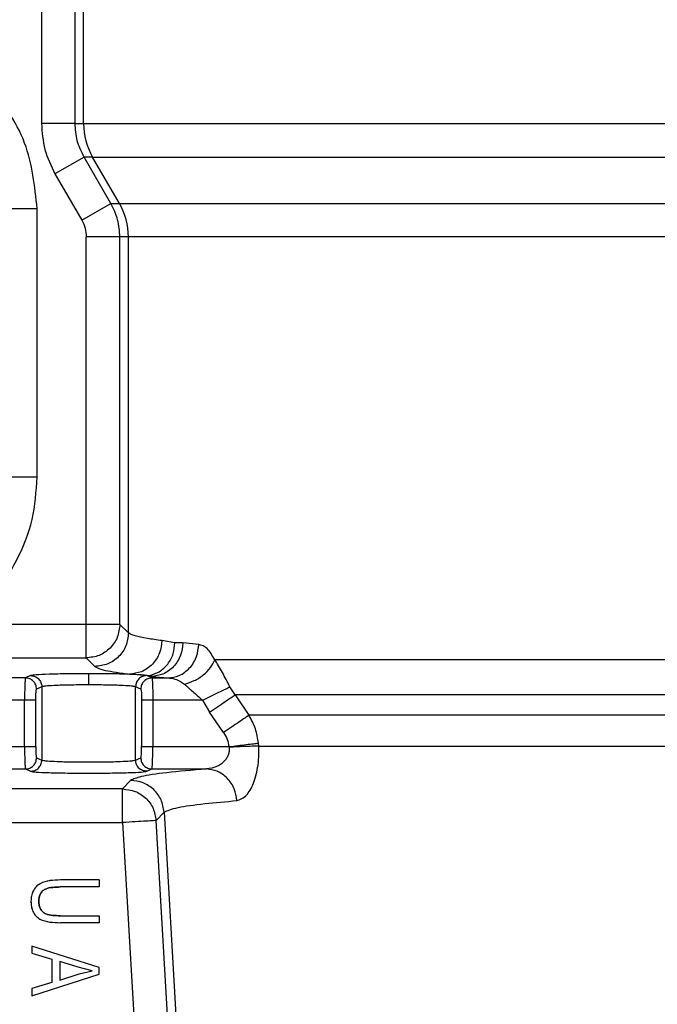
# Model space of a CAD drawing. Header units: inches. Extents: x 144.9 to 238.4, y 214.8 to 247.7.
# Tile 309 of 405: x 207.9184 to 207.9885, y 225.0879 to 225.1961. Entities that reach past the tile are written whole.
import ezdxf

# ---------------------------------------------------------------- set-up
doc = ezdxf.new("R2010")
doc.units = ezdxf.units.IN
doc.header["$LTSCALE"] = 0.25
doc.header["$MEASUREMENT"] = 0
doc.layers.add('ANNOTATIONS', color=1, linetype='Continuous')
doc.layers.add('MOTOR RH', color=7, linetype='Continuous')
doc.styles.add('ARIAL', font='arial.ttf', dxfattribs={"height": 0.09375})
doc.dimstyles.new('STANDARD$0', dxfattribs={"dimtxt": 0.09375, "dimasz": 0.09375, "dimexe": 0.03125, "dimexo": 0.046875, "dimgap": 0.09, "dimtad": 0, "dimtih": 1, "dimtoh": 1, "dimdec": 4, "dimzin": 0, "dimdsep": 46, "dimtxsty": 'ARIAL', "dimcen": 0.09, "dimadec": 0, "dimazin": 0, "dimtfac": 1, "dimtdec": 4, "dimtofl": 0, "dimtmove": 0, "dimatfit": 1, "dimfxl": 1, "dimtolj": 1, "dimtzin": 0, "dimarcsym": 0})

# ---------------------------------------------------------------- blocks, each defined once
blk = doc.blocks.new('*D5')
at = {"layer": 'ANNOTATIONS', "color": 0, "lineweight": -2, "transparency": 16777216}
for p, q in [((207.3533788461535, 223.8493624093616), (207.3533788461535, 225.9990556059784)), ((208.4940038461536, 224.9900478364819), (208.4940038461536, 225.9990556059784)), ((207.4471288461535, 225.9678056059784), (207.6385813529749, 225.9678056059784)), ((208.4002538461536, 225.9678056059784), (208.2088013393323, 225.9678056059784))]:
    blk.add_line(p, q, dxfattribs=at)
at = {"layer": 'ANNOTATIONS', "color": 0, "transparency": 16777216}
for points in [[(207.4471288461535, 225.9834306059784), (207.4471288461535, 225.9521806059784), (207.3533788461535, 225.9678056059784)], [(208.4002538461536, 225.9834306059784), (208.4002538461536, 225.9521806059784), (208.4940038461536, 225.9678056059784)]]:
    blk.add_solid(points, dxfattribs=at)
at = {"layer": 'defpoints', "color": 0, "transparency": 16777216}
for p in [(207.3533788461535, 225.9678056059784), (208.4940038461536, 224.9431728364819), (207.3533788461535, 223.8024874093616)]:
    blk.add_point(p, dxfattribs=at)
at = {"layer": 'ANNOTATIONS', "color": 0, "transparency": 16777216, "insert": (207.9236913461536, 225.9678056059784), "char_height": 0.09375, "attachment_point": 5, "style": 'ARIAL'}
blk.add_mtext('\\A1;18 5/8"', dxfattribs=at)
blk = doc.blocks.new('*D7')
at = {"layer": 'ANNOTATIONS', "color": 0, "lineweight": -2, "transparency": 16777216}
for p, q in [((207.3533788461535, 223.8493624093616), (207.3533788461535, 226.3654182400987)), ((208.8269459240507, 225.1127240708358), (208.8269459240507, 226.3654182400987)), ((207.4471288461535, 226.3341682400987), (207.8858206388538, 226.3341682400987)), ((208.7331959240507, 226.3341682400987), (208.2945041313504, 226.3341682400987))]:
    blk.add_line(p, q, dxfattribs=at)
at = {"layer": 'ANNOTATIONS', "color": 0, "transparency": 16777216}
for points in [[(207.4471288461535, 226.3497932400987), (207.4471288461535, 226.3185432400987), (207.3533788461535, 226.3341682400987)], [(208.7331959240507, 226.3497932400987), (208.7331959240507, 226.3185432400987), (208.8269459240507, 226.3341682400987)]]:
    blk.add_solid(points, dxfattribs=at)
at = {"layer": 'defpoints', "color": 0, "transparency": 16777216}
for p in [(207.3533788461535, 226.3341682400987), (208.8269459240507, 225.0658490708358), (207.3533788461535, 223.8024874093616)]:
    blk.add_point(p, dxfattribs=at)
at = {"layer": 'ANNOTATIONS', "color": 0, "transparency": 16777216, "insert": (208.0901623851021, 226.3341682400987), "char_height": 0.09375, "attachment_point": 5, "style": 'ARIAL'}
blk.add_mtext('\\A1;24""', dxfattribs=at)

msp = doc.modelspace()

# ---------------------------------------------------------------- linework, layer by layer
at = {"layer": 'MOTOR RH'}
for p, q in [((207.9254452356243, 225.1847083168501), (207.9254452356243, 225.2058033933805)), ((207.9208112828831, 225.1973174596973), (207.9208112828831, 225.1847083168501)), ((207.9244999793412, 225.1847083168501), (207.9244999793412, 225.1973174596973)), ((207.9244999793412, 225.1847083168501), (208.0191112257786, 225.1847083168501)), ((207.9254901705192, 225.1810173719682), (207.9222956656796, 225.1791718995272)), ((207.9264336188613, 225.1810173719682), (207.9254901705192, 225.1810173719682)), ((207.9284352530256, 225.1759194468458), (207.9254901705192, 225.1810173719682)), ((207.9293751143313, 225.1759194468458), (207.9264336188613, 225.1810173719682)), ((207.9222956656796, 225.1791718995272), (207.925240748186, 225.1740739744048)), ((207.925240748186, 225.1740739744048), (207.9284352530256, 225.1759194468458)), ((207.9284352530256, 225.1759194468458), (208.0189316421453, 225.1759194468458)), ((207.9173828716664, 225.1753484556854), (207.9203361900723, 225.1753484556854)), ((207.9203361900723, 225.14582089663), (207.9203361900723, 225.1753484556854)), ((207.9257355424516, 225.1259567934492), (207.9257355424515, 225.1722285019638)), ((208.0223011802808, 225.1722285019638), (207.9257355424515, 225.1722285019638)), ((207.9294242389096, 225.1296454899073), (207.9294242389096, 225.1722285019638)), ((207.9303634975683, 225.1287062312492), (207.9303634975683, 225.1722285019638)), ((207.9203361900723, 225.14582089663), (207.9173828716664, 225.14582089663)), ((207.9294242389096, 225.1296454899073), (207.9117734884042, 225.1296454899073)), ((207.9303634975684, 225.1287062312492), (207.9294242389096, 225.1296454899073)), ((207.9354724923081, 225.1276336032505), (207.9340451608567, 225.1278611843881)), ((207.9363539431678, 225.1276056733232), (207.9354724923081, 225.1276336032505)), ((207.9380986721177, 225.1274468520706), (207.9363539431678, 225.1276056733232)), ((207.8771928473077, 225.1259567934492), (207.9257355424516, 225.1259567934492)), ((207.9257355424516, 225.1259567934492), (207.9266748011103, 225.1250175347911)), ((208.0189592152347, 225.1257489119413), (207.9398577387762, 225.1257489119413)), ((207.9190478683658, 225.1237581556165), (207.9095725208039, 225.1237581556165)), ((207.9196200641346, 225.1240133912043), (207.9190478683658, 225.1237581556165)), ((207.932948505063, 225.1237581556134), (207.932376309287, 225.1240133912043)), ((207.9326488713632, 225.1240090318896), (207.9328927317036, 225.1239169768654)), ((207.9328927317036, 225.1239169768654), (207.9347037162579, 225.1237581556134)), ((207.9329485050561, 225.1237581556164), (207.9347037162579, 225.1237581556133)), ((207.9208466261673, 225.1227838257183), (207.9202744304, 225.1225285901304)), ((207.9208466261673, 225.1227838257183), (207.9208466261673, 225.1147241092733)), ((207.9317219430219, 225.1225285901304), (207.9311497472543, 225.1227838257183)), ((207.9311497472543, 225.1147241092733), (207.9311497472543, 225.1227838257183)), ((207.9420863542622, 225.1219048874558), (207.9415235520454, 225.12278232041)), ((208.0188615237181, 225.1219048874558), (207.9420863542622, 225.1219048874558)), ((207.9420863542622, 225.1219048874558), (207.9436146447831, 225.1196672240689)), ((207.9189549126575, 225.1212990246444), (207.9096654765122, 225.1212990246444)), ((207.9189549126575, 225.1162089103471), (207.9189549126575, 225.1212990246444)), ((207.9201814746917, 225.1162089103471), (207.9201814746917, 225.1212990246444)), ((207.9318148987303, 225.1212990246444), (207.9318148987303, 225.1162089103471)), ((207.9330414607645, 225.1212990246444), (207.9330414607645, 225.1162089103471)), ((207.9385146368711, 225.1212990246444), (207.9330414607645, 225.1212990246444)), ((207.9385146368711, 225.1212990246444), (207.9392861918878, 225.119982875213)), ((207.9408249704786, 225.1177452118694), (207.9392861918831, 225.1199828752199)), ((208.0188189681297, 225.1196672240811), (207.9436146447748, 225.1196672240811)), ((207.9096654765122, 225.1162089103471), (207.9189549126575, 225.1162089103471)), ((207.9330414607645, 225.1162089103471), (207.9414124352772, 225.1162089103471)), ((207.9414124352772, 225.1162089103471), (207.9414270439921, 225.1161399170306)), ((207.9446843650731, 225.1162496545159), (207.9446574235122, 225.1165946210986)), ((207.9446843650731, 225.1162496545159), (208.0188511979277, 225.1162496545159)), ((207.9202744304, 225.1149793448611), (207.9208466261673, 225.1147241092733)), ((207.9311497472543, 225.1147241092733), (207.9317219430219, 225.1149793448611)), ((207.9095725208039, 225.1137497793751), (207.9190478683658, 225.1137497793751)), ((207.9190478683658, 225.1137497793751), (207.9196200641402, 225.1134945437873)), ((207.9323763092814, 225.1134945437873), (207.9329485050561, 225.1137497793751)), ((207.9329485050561, 225.1137497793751), (207.9389201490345, 225.1137497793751)), ((207.9306097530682, 225.1124856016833), (207.9297294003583, 225.1115511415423)), ((207.9297294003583, 225.1115511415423), (207.8771928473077, 225.1115511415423)), ((207.9297294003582, 225.1078624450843), (207.9297294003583, 225.1115511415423)), ((207.9334119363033, 225.1080756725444), (207.9342922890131, 225.1090101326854)), ((207.9342922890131, 225.1090101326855), (207.9413967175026, 224.9861637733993)), ((207.8784224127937, 225.1078624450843), (207.9297294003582, 225.1078624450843)), ((207.9297294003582, 225.1078624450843), (207.9342712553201, 225.0294225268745)), ((207.9379537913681, 225.0296357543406), (207.9334119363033, 225.1080756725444)), ((207.9271327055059, 225.10154727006), (207.9228845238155, 225.10154727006)), ((207.9271327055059, 225.10154727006), (207.9271327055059, 225.1007803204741)), ((207.9271327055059, 225.1007803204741), (207.9228800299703, 225.1007803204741)), ((207.9228800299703, 225.0976166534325), (207.9271327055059, 225.0976166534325)), ((207.9271327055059, 225.0968497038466), (207.9228845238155, 225.0968497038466)), ((207.9271327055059, 225.0976166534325), (207.9271327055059, 225.0968497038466)), ((207.9271327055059, 225.0919307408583), (207.9197508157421, 225.0942900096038)), ((207.9197508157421, 225.0942900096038), (207.9197508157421, 225.0934931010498)), ((207.9197508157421, 225.0934931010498), (207.9219557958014, 225.0928474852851)), ((207.9219557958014, 225.0928474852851), (207.9219557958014, 225.0902680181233)), ((207.9248468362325, 225.091977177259), (207.9228186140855, 225.0925943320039)), ((207.9228186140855, 225.0925943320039), (207.9228186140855, 225.0905196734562)), ((207.9263642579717, 225.0915577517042), (207.9248468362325, 225.091977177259)), ((207.9249666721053, 225.0912147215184), (207.9263642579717, 225.0915577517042)), ((207.9271327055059, 225.0911832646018), (207.9271327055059, 225.0919307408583)), ((207.9197508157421, 225.0888254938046), (207.9271327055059, 225.0911832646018)), ((207.9219557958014, 225.0902680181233), (207.9197508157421, 225.0896239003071)), ((207.9228186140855, 225.0905196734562), (207.9249666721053, 225.0912147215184)), ((207.9197508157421, 225.0896239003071), (207.9197508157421, 225.0888254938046))]:
    msp.add_line(p, q, dxfattribs=at)
for centre, radius, start, end in [((207.932830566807, 225.1847081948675), 0.007385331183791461, 179.9990536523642, 209.9834941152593), ((207.9229781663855, 225.1722286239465), 0.007385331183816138, 359.9990536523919, 29.98349411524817)]:
    msp.add_arc(centre, radius, start, end, dxfattribs=at)
for points, knots in [([(207.9203361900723, 225.1753484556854), (207.9200749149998, 225.17780878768), (207.9196729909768, 225.1815935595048), (207.9172339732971, 225.1861486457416), (207.9147095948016, 225.1892778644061), (207.9115760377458, 225.1918184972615), (207.9070222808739, 225.1941811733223), (207.9007767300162, 225.1953803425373), (207.8945311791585, 225.1941811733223), (207.8899774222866, 225.1918184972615), (207.8868438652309, 225.1892778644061), (207.8843194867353, 225.1861486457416), (207.8818804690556, 225.1815935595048), (207.8814785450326, 225.17780878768), (207.8812172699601, 225.1753484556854)], [0, 0, 0, 0, 0.1197284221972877, 0.184180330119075, 0.2499999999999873, 0.3158196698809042, 0.3802715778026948, 0.4999999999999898, 0.6197284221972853, 0.684180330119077, 0.749999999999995, 0.8158196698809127, 0.8802715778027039, 1, 1, 1, 1]), ([(207.9208112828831, 225.1847083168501), (207.9208763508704, 225.1837367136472), (207.9210064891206, 225.1817934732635), (207.9218659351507, 225.1800457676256), (207.9222956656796, 225.1791718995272)], [0, 0, 0, 0, 0.4999912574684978, 1, 1, 1, 1]), ([(207.9254901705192, 225.1810173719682), (207.9252005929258, 225.1816070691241), (207.9246281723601, 225.1827727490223), (207.9245423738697, 225.1840682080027), (207.9244999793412, 225.1847083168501)], [0, 0, 0, 0, 0.5058825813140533, 1, 1, 1, 1]), ([(207.9264336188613, 225.1810173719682), (207.9269683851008, 225.1810173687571), (207.9280379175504, 225.1810173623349), (207.9337993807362, 225.1810173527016), (207.9424005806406, 225.1810173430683), (207.953861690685, 225.181017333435), (207.9677233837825, 225.1810173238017), (207.9835587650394, 225.1810173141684), (208.0008164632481, 225.1810173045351), (208.0129559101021, 225.1810172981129), (208.0190256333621, 225.1810172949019)], [0, 0, 0, 0, 0.1250000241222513, 0.2500000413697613, 0.3750000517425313, 0.5000000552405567, 0.6250000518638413, 0.7500000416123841, 0.8750000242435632, 0.9999999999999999, 0.9999999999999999, 0.9999999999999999, 0.9999999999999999]), ([(207.9294242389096, 225.1722285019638), (207.9293819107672, 225.1728685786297), (207.9292962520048, 225.1741638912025), (207.9287244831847, 225.1753297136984), (207.9284352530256, 225.1759194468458)], [0, 0, 0, 0, 0.4941484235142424, 1, 1, 1, 1]), ([(207.925240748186, 225.1740739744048), (207.9253843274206, 225.1737827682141), (207.9256714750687, 225.1732003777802), (207.9257141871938, 225.1725524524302), (207.9257355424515, 225.1722285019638)], [0, 0, 0, 0, 0.5000188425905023, 1, 1, 1, 1]), ([(207.9117734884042, 225.1296454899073), (207.9130060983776, 225.1306144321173), (207.9155087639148, 225.1325817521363), (207.9182183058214, 225.1365879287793), (207.9200079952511, 225.1410810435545), (207.9202278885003, 225.1442567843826), (207.9203361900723, 225.14582089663)], [0, 0, 0, 0, 0.2462594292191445, 0.5000000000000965, 0.7537405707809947, 1, 1, 1, 1]), ([(207.9340451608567, 225.1278611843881), (207.9334898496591, 225.12793762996), (207.9322643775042, 225.1281063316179), (207.9309161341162, 225.12838856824), (207.9305571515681, 225.1285949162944), (207.9303634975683, 225.1287062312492)], [0, 0, 0, 0, 0.27621230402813, 0.6095509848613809, 0.9999999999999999, 0.9999999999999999, 0.9999999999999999, 0.9999999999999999]), ([(207.9340451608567, 225.1278611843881), (207.9339940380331, 225.1273997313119), (207.9339154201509, 225.1266900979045), (207.9334700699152, 225.125835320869), (207.9330119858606, 225.1252463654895), (207.9324453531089, 225.1247702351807), (207.9316229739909, 225.1243073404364), (207.9309402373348, 225.1242256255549), (207.9304962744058, 225.1241724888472)], [0, 0, 0, 0, 0.2395889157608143, 0.3684454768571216, 0.5000000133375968, 0.631554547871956, 0.7604111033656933, 0.9999999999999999, 0.9999999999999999, 0.9999999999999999, 0.9999999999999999]), ([(207.9326488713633, 225.1240090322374), (207.9330258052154, 225.1241267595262), (207.9338023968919, 225.1243693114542), (207.9347343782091, 225.1252417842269), (207.935360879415, 225.126375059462), (207.9354360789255, 225.1272230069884), (207.9354724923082, 225.1276336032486)], [0, 0, 0, 0, 0.2432590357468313, 0.5011832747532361, 0.7584611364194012, 1, 1, 1, 1]), ([(207.9363539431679, 225.1276056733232), (207.9363031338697, 225.1271448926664), (207.9362250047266, 225.126436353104), (207.9357899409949, 225.1255826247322), (207.9353431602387, 225.1249941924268), (207.9347910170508, 225.1245180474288), (207.933989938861, 225.1240543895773), (207.9333250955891, 225.1239711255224), (207.9328927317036, 225.1239169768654)], [0, 0, 0, 0, 0.2396236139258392, 0.3684677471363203, 0.5000000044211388, 0.6315322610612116, 0.7603763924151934, 1, 1, 1, 1]), ([(207.9347037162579, 225.1237581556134), (207.9351274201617, 225.1238129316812), (207.9357789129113, 225.1238971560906), (207.9365640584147, 225.1243612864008), (207.9371053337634, 225.1248374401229), (207.9375435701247, 225.1254255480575), (207.9379707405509, 225.1262786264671), (207.9380482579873, 225.1269864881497), (207.9380986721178, 225.1274468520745)], [0, 0, 0, 0, 0.2396451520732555, 0.3684815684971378, 0.4999999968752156, 0.6315184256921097, 0.7603548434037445, 1, 1, 1, 1]), ([(207.9398577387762, 225.1257489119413), (207.9395834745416, 225.1262200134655), (207.9390370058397, 225.1271586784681), (207.9384106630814, 225.127351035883), (207.9380986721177, 225.1274468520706)], [0, 0, 0, 0, 0.5018846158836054, 1, 1, 1, 1]), ([(207.9266748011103, 225.1250175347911), (207.9269434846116, 225.1248746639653), (207.9274808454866, 225.1245889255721), (207.9294911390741, 225.1243113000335), (207.9304962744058, 225.1241724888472)], [0, 0, 0, 0, 0.5000057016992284, 1, 1, 1, 1]), ([(207.9365295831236, 225.1230789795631), (207.9368887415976, 225.1231896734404), (207.9376258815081, 225.1234168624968), (207.9386273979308, 225.1240659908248), (207.9394365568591, 225.124869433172), (207.9397197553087, 225.1254607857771), (207.9398577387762, 225.1257489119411)], [0, 0, 0, 0, 0.243616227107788, 0.5000000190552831, 0.7563837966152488, 1, 1, 1, 1]), ([(207.9415235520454, 225.12278232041), (207.941381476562, 225.1230498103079), (207.9410944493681, 225.1235902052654), (207.9405246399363, 225.1247018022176), (207.9401321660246, 225.1253180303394), (207.9398577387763, 225.1257489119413)], [0, 0, 0, 0, 0.2276845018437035, 0.459978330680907, 0.9999999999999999, 0.9999999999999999, 0.9999999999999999, 0.9999999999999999]), ([(207.9190478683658, 225.1237581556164), (207.9190401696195, 225.1237366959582), (207.9190259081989, 225.1236969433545), (207.9190032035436, 225.1234506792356), (207.9189784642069, 225.122996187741), (207.9189591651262, 225.1222347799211), (207.9189563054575, 225.1216055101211), (207.9189549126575, 225.1212990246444)], [0, 0, 0, 0, 0.1611157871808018, 0.2984563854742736, 0.5010345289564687, 0.7569791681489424, 1, 1, 1, 1]), ([(207.9259981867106, 225.1242193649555), (207.9252031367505, 225.124216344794), (207.9236095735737, 225.1242102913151), (207.921561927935, 225.1241634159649), (207.9200642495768, 225.1240957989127), (207.9197679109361, 225.1240408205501), (207.9196200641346, 225.1240133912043)], [0, 0, 0, 0, 0.2494575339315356, 0.5000017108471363, 0.7505450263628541, 1, 1, 1, 1]), ([(207.932376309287, 225.1240133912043), (207.9322284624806, 225.1240408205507), (207.9319321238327, 225.1240957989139), (207.9304344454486, 225.1241634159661), (207.9283867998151, 225.1242102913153), (207.926793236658, 225.1242163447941), (207.9259981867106, 225.1242193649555)], [0, 0, 0, 0, 0.2494549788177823, 0.4999982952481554, 0.750542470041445, 1, 1, 1, 1]), ([(207.9259981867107, 225.1229897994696), (207.9259981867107, 225.1231605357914), (207.9259981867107, 225.1235151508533), (207.9259981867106, 225.1239221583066), (207.9259981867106, 225.1241666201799), (207.9259981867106, 225.1242022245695), (207.9259981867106, 225.1242193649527)], [0, 0, 0, 0, 0.2706973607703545, 0.5622316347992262, 0.7892530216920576, 1, 1, 1, 1]), ([(207.9304962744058, 225.1241724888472), (207.9310644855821, 225.1241479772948), (207.9321805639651, 225.1240998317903), (207.9324946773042, 225.1240389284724), (207.9326488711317, 225.1240090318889)], [0, 0, 0, 0, 0.5091140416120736, 1, 1, 1, 1]), ([(207.9329485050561, 225.1237581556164), (207.9329562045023, 225.1237366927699), (207.9329704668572, 225.1236969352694), (207.9329931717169, 225.1234506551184), (207.9330179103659, 225.1229961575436), (207.9330372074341, 225.122234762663), (207.9330400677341, 225.1216054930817), (207.9330414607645, 225.1212990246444)], [0, 0, 0, 0, 0.1611302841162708, 0.2984756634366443, 0.5010342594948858, 0.756992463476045, 1, 1, 1, 1]), ([(207.9347037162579, 225.1237581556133), (207.9347590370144, 225.1237552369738), (207.9350755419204, 225.1237385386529), (207.9357081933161, 225.1236076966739), (207.9362420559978, 225.1232640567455), (207.9365295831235, 225.1230789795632)], [0, 0, 0, 0, 0.08903122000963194, 0.509371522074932, 1, 1, 1, 1]), ([(207.9259981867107, 225.1229897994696), (207.9253714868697, 225.1229867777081), (207.9240867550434, 225.1229805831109), (207.9224859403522, 225.1229367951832), (207.9215209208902, 225.1228818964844), (207.9210045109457, 225.1228310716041), (207.9209012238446, 225.122800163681), (207.9208466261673, 225.1227838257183)], [0, 0, 0, 0, 0.2434841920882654, 0.4991414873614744, 0.7167757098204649, 0.8502873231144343, 1, 1, 1, 1]), ([(207.9311497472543, 225.1227838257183), (207.9310951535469, 225.1228001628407), (207.9309918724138, 225.1228310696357), (207.9304754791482, 225.1228818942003), (207.9295104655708, 225.1229367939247), (207.9279096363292, 225.122980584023), (207.9266249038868, 225.122986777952), (207.9259981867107, 225.1229897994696)], [0, 0, 0, 0, 0.1497051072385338, 0.2832141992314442, 0.5008584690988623, 0.7565091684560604, 1, 1, 1, 1]), ([(207.9365295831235, 225.1230789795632), (207.9368229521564, 225.1228128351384), (207.9374369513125, 225.122255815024), (207.938144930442, 225.1216272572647), (207.9385146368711, 225.1212990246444)], [0, 0, 0, 0, 0.4778003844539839, 1, 1, 1, 1]), ([(207.9385146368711, 225.1212990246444), (207.9388229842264, 225.1214510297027), (207.9394526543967, 225.1217614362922), (207.9403243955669, 225.1221911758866), (207.9410633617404, 225.1225554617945), (207.9413722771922, 225.1227077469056), (207.9415235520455, 225.1227823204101)], [0, 0, 0, 0, 0.244848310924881, 0.5000000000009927, 0.7551516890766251, 1, 1, 1, 1]), ([(207.9201814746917, 225.1212990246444), (207.9201828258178, 225.1214593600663), (207.9201855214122, 225.1217792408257), (207.9202074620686, 225.1221781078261), (207.9202379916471, 225.122460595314), (207.9202622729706, 225.1225059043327), (207.9202744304, 225.1225285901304)], [0, 0, 0, 0, 0.2533351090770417, 0.5054218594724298, 0.7523693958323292, 1, 1, 1, 1]), ([(207.931721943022, 225.1225285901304), (207.9317344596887, 225.122505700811), (207.931759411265, 225.122460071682), (207.9317898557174, 225.1221656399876), (207.931810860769, 225.1217659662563), (207.9318135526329, 225.1214546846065), (207.9318148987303, 225.1212990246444)], [0, 0, 0, 0, 0.2545047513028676, 0.5073471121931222, 0.7536432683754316, 0.9999999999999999, 0.9999999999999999, 0.9999999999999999, 0.9999999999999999]), ([(207.9392861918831, 225.1199828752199), (207.9395826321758, 225.120186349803), (207.9401753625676, 225.1205931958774), (207.9409863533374, 225.1211498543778), (207.9416674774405, 225.1216173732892), (207.9419467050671, 225.1218090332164), (207.9420863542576, 225.1219048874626)], [0, 0, 0, 0, 0.2500633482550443, 0.500000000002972, 0.7499366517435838, 0.9999999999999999, 0.9999999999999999, 0.9999999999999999, 0.9999999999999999]), ([(207.9436146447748, 225.1196672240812), (207.9434744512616, 225.1195706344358), (207.9431941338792, 225.1193775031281), (207.9425152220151, 225.1189097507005), (207.941708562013, 225.1183539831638), (207.9411195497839, 225.1179481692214), (207.9408249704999, 225.1177452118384)], [0, 0, 0, 0, 0.2500621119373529, 0.4999999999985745, 0.7499378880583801, 1, 1, 1, 1]), ([(207.9446574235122, 225.1165946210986), (207.9445718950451, 225.1171223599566), (207.9443960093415, 225.1182076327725), (207.9438798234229, 225.1191718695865), (207.9436146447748, 225.1196672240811)], [0, 0, 0, 0, 0.4862729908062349, 1, 1, 1, 1]), ([(207.9408249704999, 225.1177452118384), (207.9409710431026, 225.1175047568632), (207.9412604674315, 225.1170283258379), (207.9413620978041, 225.1164803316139), (207.9414124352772, 225.1162089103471)], [0, 0, 0, 0, 0.5047004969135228, 1, 1, 1, 1]), ([(207.9189549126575, 225.1162089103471), (207.9189563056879, 225.1159024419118), (207.9189591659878, 225.1152731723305), (207.9189784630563, 225.1145117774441), (207.9190032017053, 225.1140572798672), (207.919025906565, 225.1138109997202), (207.9190401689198, 225.1137712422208), (207.9190478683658, 225.1137497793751)], [0, 0, 0, 0, 0.243007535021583, 0.4989657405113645, 0.7015243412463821, 0.8388697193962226, 1, 1, 1, 1]), ([(207.9201814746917, 225.1162089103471), (207.9201828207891, 225.116053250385), (207.920185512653, 225.1157419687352), (207.9202065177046, 225.115342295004), (207.9202369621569, 225.1150478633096), (207.9202619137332, 225.1150022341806), (207.9202744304, 225.1149793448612)], [0, 0, 0, 0, 0.2463567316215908, 0.4926528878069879, 0.745495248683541, 1, 1, 1, 1]), ([(207.931721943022, 225.1149793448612), (207.9317341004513, 225.1150020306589), (207.9317583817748, 225.1150473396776), (207.9317889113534, 225.1153298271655), (207.9318108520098, 225.1157286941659), (207.9318135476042, 225.1160485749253), (207.9318148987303, 225.1162089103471)], [0, 0, 0, 0, 0.2476306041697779, 0.4945781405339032, 0.7466648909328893, 1, 1, 1, 1]), ([(207.9329485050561, 225.1137497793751), (207.9329562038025, 225.1137712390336), (207.9329704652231, 225.1138109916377), (207.9329931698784, 225.114057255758), (207.9330179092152, 225.1145117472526), (207.9330372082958, 225.1152731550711), (207.9330400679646, 225.1159024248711), (207.9330414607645, 225.1162089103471)], [0, 0, 0, 0, 0.1611157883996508, 0.2984563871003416, 0.5010345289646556, 0.7569791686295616, 0.9999999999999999, 0.9999999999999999, 0.9999999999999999, 0.9999999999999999]), ([(207.9414270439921, 225.1161399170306), (207.9414353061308, 225.1160123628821), (207.9414521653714, 225.115752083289), (207.9413702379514, 225.11536587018), (207.9412124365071, 225.1149964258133), (207.9408454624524, 225.1144794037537), (207.9400747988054, 225.1139157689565), (207.9393402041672, 225.113810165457), (207.9389201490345, 225.1137497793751)], [0, 0, 0, 0, 0.08257537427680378, 0.1684985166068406, 0.2610619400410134, 0.3629162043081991, 0.6357034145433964, 1, 1, 1, 1]), ([(207.9414124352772, 225.1162089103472), (207.9417384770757, 225.1162476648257), (207.9424029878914, 225.116326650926), (207.9433297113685, 225.1164368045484), (207.9441292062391, 225.1165318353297), (207.9444835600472, 225.1165739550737), (207.9446574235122, 225.1165946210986)], [0, 0, 0, 0, 0.2453246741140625, 0.5000000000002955, 0.7546753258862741, 1, 1, 1, 1]), ([(207.9446843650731, 225.1162496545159), (207.9445091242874, 225.116248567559), (207.9441520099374, 225.1162463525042), (207.9433493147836, 225.1162233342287), (207.9424199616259, 225.1161880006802), (207.9417538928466, 225.1161557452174), (207.9414270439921, 225.1161399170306)], [0, 0, 0, 0, 0.2453566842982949, 0.4999999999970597, 0.7546433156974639, 0.9999999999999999, 0.9999999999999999, 0.9999999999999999, 0.9999999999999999]), ([(207.9422842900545, 225.1102743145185), (207.9426011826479, 225.1103780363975), (207.9432373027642, 225.1105862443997), (207.9440759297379, 225.1118935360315), (207.9445423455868, 225.1135180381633), (207.9447109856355, 225.1150415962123), (207.9446932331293, 225.115847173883), (207.944684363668, 225.1162496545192)], [0, 0, 0, 0, 0.2460236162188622, 0.4938599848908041, 0.744837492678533, 0.8725163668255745, 0.9999999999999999, 0.9999999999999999, 0.9999999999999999, 0.9999999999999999]), ([(207.9208466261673, 225.1147241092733), (207.9209012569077, 225.1147077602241), (207.9210045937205, 225.1146768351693), (207.9215211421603, 225.1146260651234), (207.9224861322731, 225.1145707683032), (207.9240867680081, 225.1145288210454), (207.9259981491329, 225.1145128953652), (207.9279095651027, 225.1145288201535), (207.9295101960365, 225.1145707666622), (207.9304752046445, 225.1146260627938), (207.9309917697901, 225.1146768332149), (207.9310951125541, 225.1147077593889), (207.9311497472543, 225.1147241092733)], [0, 0, 0, 0, 0.07488782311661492, 0.1416541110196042, 0.250429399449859, 0.3782603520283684, 0.4999999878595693, 0.6217322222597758, 0.749570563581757, 0.8583408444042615, 0.9251083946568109, 1, 1, 1, 1]), ([(207.9196200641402, 225.1134945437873), (207.9197682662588, 225.1134670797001), (207.9200648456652, 225.1134121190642), (207.9215626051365, 225.113344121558), (207.923607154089, 225.1132990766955), (207.9259959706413, 225.1132833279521), (207.928387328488, 225.1132990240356), (207.9304353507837, 225.113344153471), (207.9319324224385, 225.1134122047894), (207.9322285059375, 225.1134671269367), (207.9323763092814, 225.1134945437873)], [0, 0, 0, 0, 0.125010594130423, 0.2501689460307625, 0.3749457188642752, 0.4998006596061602, 0.6249292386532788, 0.7500039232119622, 0.8752032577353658, 1, 1, 1, 1]), ([(207.9389201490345, 225.1137497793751), (207.9373799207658, 225.1136151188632), (207.9342981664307, 225.1133456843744), (207.9314972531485, 225.1129196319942), (207.9309055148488, 225.1126302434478), (207.9306097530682, 225.1124856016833)], [0, 0, 0, 0, 0.3332268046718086, 0.6667343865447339, 1, 1, 1, 1]), ([(207.942284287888, 225.1102743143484), (207.9422122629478, 225.1107152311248), (207.9420628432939, 225.1116299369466), (207.941270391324, 225.1127870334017), (207.9401692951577, 225.1135861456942), (207.9393264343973, 225.1136965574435), (207.9389201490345, 225.1137497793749)], [0, 0, 0, 0, 0.2410156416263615, 0.5000000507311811, 0.7589843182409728, 1, 1, 1, 1]), ([(207.9342922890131, 225.1090101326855), (207.934661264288, 225.1091815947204), (207.935340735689, 225.1094973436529), (207.9383363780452, 225.1099207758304), (207.9410629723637, 225.1101649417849), (207.9422842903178, 225.1102743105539)], [0, 0, 0, 0, 0.3961534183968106, 0.7295202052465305, 1, 1, 1, 1]), ([(207.9228845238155, 225.10154727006), (207.9224999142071, 225.1015362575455), (207.9217423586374, 225.1015145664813), (207.9207933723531, 225.1012798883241), (207.9201910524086, 225.1008070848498), (207.9198643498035, 225.1003343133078), (207.9196812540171, 225.0997845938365), (207.9196637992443, 225.099402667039), (207.9196549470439, 225.0992089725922)], [0, 0, 0, 0, 0.2537381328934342, 0.4997814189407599, 0.624407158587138, 0.74928362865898, 0.8728490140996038, 0.9999999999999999, 0.9999999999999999, 0.9999999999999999, 0.9999999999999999]), ([(207.9228845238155, 225.10154727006), (207.9225036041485, 225.1015359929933), (207.921746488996, 225.1015135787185), (207.9207954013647, 225.1012833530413), (207.9201929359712, 225.1008051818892), (207.9198626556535, 225.1003319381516), (207.9196811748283, 225.0997812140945), (207.9196636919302, 225.0993997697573), (207.9196549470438, 225.0992089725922)], [0, 0, 0, 0, 0.2514793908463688, 0.4998399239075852, 0.6243067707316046, 0.7494643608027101, 0.8746829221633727, 1, 1, 1, 1]), ([(207.9228800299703, 225.1007803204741), (207.9226033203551, 225.100773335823), (207.9220507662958, 225.1007593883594), (207.9213554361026, 225.100633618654), (207.9208803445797, 225.1003265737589), (207.9206490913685, 225.0999704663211), (207.9205334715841, 225.0995670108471), (207.9205230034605, 225.0992894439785), (207.9205177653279, 225.0991505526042)], [0, 0, 0, 0, 0.250552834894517, 0.5003222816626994, 0.6253007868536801, 0.7497500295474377, 0.8747776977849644, 1, 1, 1, 1]), ([(207.9205177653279, 225.0991505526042), (207.9205230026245, 225.0992894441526), (207.9205334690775, 225.0995670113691), (207.9206490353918, 225.0999702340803), (207.9208801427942, 225.1003263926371), (207.921355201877, 225.10063358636), (207.9220507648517, 225.1007593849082), (207.9226033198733, 225.1007733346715), (207.9228800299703, 225.1007803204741)], [0, 0, 0, 0, 0.1252221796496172, 0.2502497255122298, 0.3744850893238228, 0.4996782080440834, 0.7494474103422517, 1, 1, 1, 1]), ([(207.9196549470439, 225.0992089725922), (207.919656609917, 225.0991129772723), (207.9196599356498, 225.0989209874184), (207.9197114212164, 225.0985405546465), (207.9198452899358, 225.0980751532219), (207.9201624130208, 225.0975835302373), (207.9207840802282, 225.0971149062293), (207.9217382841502, 225.0968833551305), (207.9225019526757, 225.0968609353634), (207.9228845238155, 225.0968497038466)], [0, 0, 0, 0, 0.06265198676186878, 0.1253034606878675, 0.2503379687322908, 0.3759304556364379, 0.5001222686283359, 0.7495787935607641, 1, 1, 1, 1]), ([(207.9196549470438, 225.0992089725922), (207.9196631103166, 225.0990169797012), (207.9196794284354, 225.0986331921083), (207.9198465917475, 225.0980756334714), (207.9201617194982, 225.0975838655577), (207.9207838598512, 225.0971150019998), (207.9217382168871, 225.0968833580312), (207.9225019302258, 225.0968609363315), (207.9228845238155, 225.0968497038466)], [0, 0, 0, 0, 0.1251811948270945, 0.2502331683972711, 0.3755604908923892, 0.5000524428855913, 0.7495438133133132, 1, 1, 1, 1]), ([(207.9205177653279, 225.0991505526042), (207.9205246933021, 225.0990154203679), (207.9205385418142, 225.0987453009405), (207.9206827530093, 225.0983618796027), (207.9209321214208, 225.0980359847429), (207.9213946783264, 225.0977421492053), (207.9220744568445, 225.0976296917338), (207.9226111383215, 225.0976210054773), (207.9228800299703, 225.0976166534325)], [0, 0, 0, 0, 0.1251383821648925, 0.2501424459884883, 0.3740746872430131, 0.4999948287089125, 0.7494841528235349, 1, 1, 1, 1]), ([(207.9228800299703, 225.0976166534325), (207.9226111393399, 225.0976210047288), (207.9220744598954, 225.0976296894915), (207.9213950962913, 225.0977420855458), (207.9209324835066, 225.09803568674), (207.9206828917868, 225.0983614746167), (207.9205385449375, 225.098745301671), (207.9205246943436, 225.0990154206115), (207.9205177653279, 225.0991505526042)], [0, 0, 0, 0, 0.2505162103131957, 0.5000058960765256, 0.6255324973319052, 0.7498571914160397, 0.8748614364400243, 1, 1, 1, 1])]:
    msp.add_open_spline(points, degree=3, knots=knots, dxfattribs=at)
for points in [[(207.9244999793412, 225.1847083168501), (207.9244305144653, 225.1847083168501), (207.9242915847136, 225.1847083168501), (207.9234324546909, 225.1847083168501), (207.9222299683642, 225.1847083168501), (207.9212841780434, 225.1847083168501), (207.9208112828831, 225.1847083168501)], [(207.9294242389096, 225.1296454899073), (207.9293682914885, 225.1291625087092), (207.9292563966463, 225.1281965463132), (207.9284031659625, 225.1269778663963), (207.9271844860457, 225.1261246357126), (207.9262185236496, 225.1260127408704), (207.9257355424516, 225.1259567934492)], [(207.9303634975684, 225.1287062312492), (207.9303075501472, 225.1282232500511), (207.930195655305, 225.1272572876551), (207.9293424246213, 225.1260386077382), (207.9281237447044, 225.1251853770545), (207.9271577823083, 225.1250734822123), (207.9266748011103, 225.1250175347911)], [(207.9202744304, 225.1225285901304), (207.9202556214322, 225.1226894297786), (207.9202180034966, 225.123011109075), (207.9199341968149, 225.1234170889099), (207.9195292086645, 225.1237015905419), (207.919208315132, 225.1237393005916), (207.9190478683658, 225.1237581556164)], [(207.9196200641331, 225.1240133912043), (207.9197805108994, 225.1239945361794), (207.9201014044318, 225.1239568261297), (207.9205063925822, 225.1236723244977), (207.9207901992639, 225.1232663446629), (207.9208278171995, 225.1229446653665), (207.9208466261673, 225.1227838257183)], [(207.9323763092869, 225.1240133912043), (207.9322158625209, 225.1239945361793), (207.9318949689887, 225.1239568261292), (207.9314899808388, 225.1236723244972), (207.9312061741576, 225.1232663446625), (207.931168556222, 225.1229446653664), (207.9311497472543, 225.1227838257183)], [(207.9329485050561, 225.1237581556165), (207.9327880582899, 225.1237393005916), (207.9324671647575, 225.1237015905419), (207.932062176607, 225.1234170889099), (207.9317783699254, 225.1230111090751), (207.9317407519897, 225.1226894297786), (207.9317219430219, 225.1225285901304)], [(207.9201814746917, 225.1212990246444), (207.9201529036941, 225.1212990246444), (207.920095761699, 225.1212990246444), (207.9198077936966, 225.1212990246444), (207.9194144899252, 225.1212990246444), (207.9191081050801, 225.1212990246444), (207.9189549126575, 225.1212990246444)], [(207.9330414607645, 225.1212990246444), (207.9328882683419, 225.1212990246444), (207.9325818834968, 225.1212990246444), (207.9321885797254, 225.1212990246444), (207.931900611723, 225.1212990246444), (207.9318434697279, 225.1212990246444), (207.9318148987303, 225.1212990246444)], [(207.9189549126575, 225.1162089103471), (207.9191081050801, 225.1162089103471), (207.9194144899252, 225.1162089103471), (207.9198077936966, 225.1162089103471), (207.920095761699, 225.1162089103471), (207.9201529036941, 225.1162089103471), (207.9201814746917, 225.1162089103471)], [(207.9318148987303, 225.1162089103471), (207.9318434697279, 225.1162089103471), (207.931900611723, 225.1162089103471), (207.9321885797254, 225.1162089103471), (207.9325818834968, 225.1162089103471), (207.9328882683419, 225.1162089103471), (207.9330414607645, 225.1162089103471)], [(207.9190478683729, 225.1137497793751), (207.9192083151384, 225.1137686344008), (207.9195292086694, 225.1138063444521), (207.9199341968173, 225.1140908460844), (207.920218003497, 225.1144968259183), (207.9202556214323, 225.1148185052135), (207.9202744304, 225.1149793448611)], [(207.9196200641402, 225.1134945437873), (207.9197805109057, 225.1135133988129), (207.9201014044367, 225.1135511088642), (207.9205063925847, 225.1138356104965), (207.9207901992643, 225.1142415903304), (207.9208278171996, 225.1145632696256), (207.9208466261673, 225.1147241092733)], [(207.9323763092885, 225.1134945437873), (207.9322158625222, 225.1135133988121), (207.9318949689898, 225.1135511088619), (207.9314899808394, 225.1138356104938), (207.9312061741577, 225.1142415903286), (207.9311685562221, 225.1145632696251), (207.9311497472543, 225.1147241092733)], [(207.9317219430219, 225.1149793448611), (207.9317407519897, 225.1148185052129), (207.9317783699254, 225.1144968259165), (207.932062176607, 225.1140908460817), (207.9324671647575, 225.1138063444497), (207.9327880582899, 225.1137686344), (207.9329485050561, 225.1137497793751)], [(207.9342922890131, 225.1090101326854), (207.9342136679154, 225.1094715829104), (207.9340564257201, 225.1103944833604), (207.9331948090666, 225.1115359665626), (207.9320054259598, 225.1123301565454), (207.9310749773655, 225.1124337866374), (207.9306097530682, 225.1124856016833)], [(207.9297294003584, 225.1115511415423), (207.9301946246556, 225.1114993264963), (207.93112507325, 225.1113956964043), (207.9323144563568, 225.1106015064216), (207.9331760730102, 225.1094600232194), (207.9333333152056, 225.1085371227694), (207.9334119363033, 225.1080756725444)], [(207.9334119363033, 225.1080756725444), (207.9333426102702, 225.1080716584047), (207.9332039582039, 225.1080636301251), (207.932346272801, 225.1080139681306), (207.9311457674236, 225.1079444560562), (207.9302015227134, 225.1078897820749), (207.9297294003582, 225.1078624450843)]]:
    msp.add_open_spline(points, degree=3, dxfattribs=at)

# ---------------------------------------------------------------- dimensions: what is measured, and where the dimension line sits
at = {"layer": 'ANNOTATIONS'}
for base, p1, text, picture, middle in [((207.3533788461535, 226.3341682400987), (208.8269459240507, 225.0658490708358), '24""', '*D7', (208.0901623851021, 226.3341682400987)), ((207.3533788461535, 225.9678056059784), (208.4940038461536, 224.9431728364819), '18 5/8"', '*D5', (207.9236913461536, 225.9678056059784))]:
    dim = msp.add_linear_dim(base=base, p1=p1, p2=(207.3533788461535, 223.8024874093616), text=text, dimstyle='STANDARD$0', dxfattribs=at)
    dim.commit()
    dim.dimension.update_dxf_attribs({"geometry": picture, "text_midpoint": middle, "dimtype": 160})

doc.saveas('drawing.dxf')
